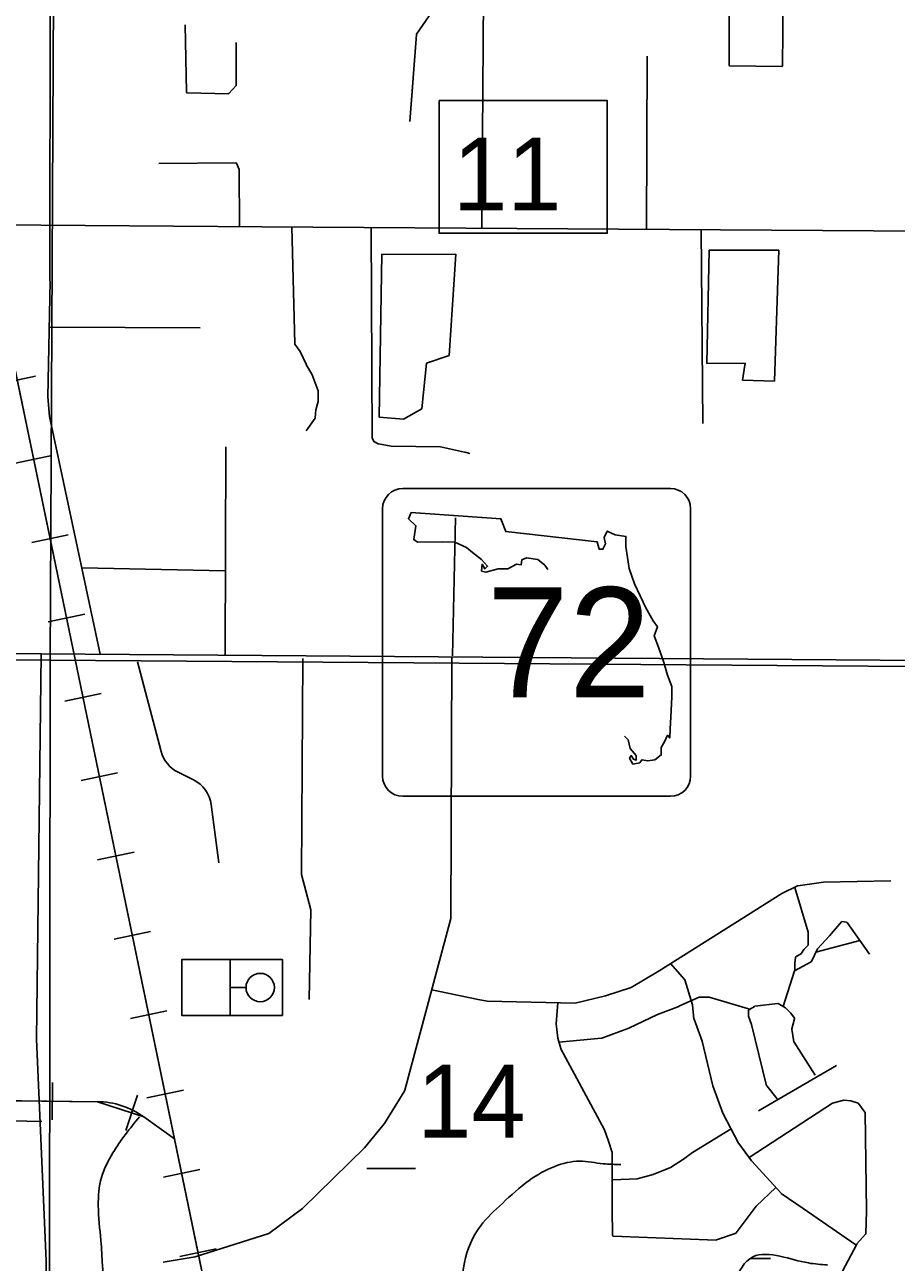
# Model space of a CAD drawing. Extents: x 408847 to 817539, y 923858 to 1151780.
# Drawn here: x 499771 to 505146, y 1063617 to 1071255 of the extents above; entities that cross this region are included whole.
import ezdxf

# ---------------------------------------------------------------- set-up
doc = ezdxf.new("R2010")
doc.units = 0
for name, color, linetype in [('Culture', 7, 'Continuous'), ('Lakes and Ponds', 7, 'Continuous'), ('Level 12', 7, 'Continuous'), ('Level 25', 7, 'Continuous'), ('Level 3', 7, 'Continuous'), ('Level 43', 7, 'Continuous'), ('Local Roads Improved', 7, 'Continuous'), ('Local Roads Paved', 7, 'Continuous'), ('Masks for Text', 7, 'Continuous'), ('Narrow River Creek and Branch and Slough', 7, 'Continuous'), ('Railroads', 7, 'Continuous'), ('Roadshields State Highways', 7, 'Continuous'), ('Section Lines', 7, 'Continuous'), ('State Routes Highway Center Lines', 7, 'Continuous'), ('Swamps', 7, 'Continuous')]:
    doc.layers.add(name, color=color, linetype=linetype)

msp = doc.modelspace()

# ---------------------------------------------------------------- linework, layer by layer
at = {"layer": 'Culture'}
for p, q in [((501038.3, 1065486.2), (501360.8, 1065486.2)), ((501038.3, 1065139.4), (501038.3, 1065486.2)), ((501360.8, 1065486.2), (501360.8, 1065139.4)), ((501038.3, 1065312.8), (501134.3, 1065312.8)), ((501360.8, 1065139.4), (501038.3, 1065139.4))]:
    msp.add_line(p, q, dxfattribs=at)
msp.add_lwpolyline([(501038.3, 1065486.2), (501038.3, 1065139.4), (500740.4, 1065139.4), (500740.4, 1065486.2)], close=True, dxfattribs=at)
msp.add_circle((501222.9, 1065312.8), 87.5, dxfattribs=at)
at = {"layer": 'Lakes and Ponds'}
for p, q in [((501956.4, 1068833.8), (501972.4, 1069838)), ((501972.4, 1069838), (501982.4, 1069836)), ((501982.4, 1069836), (502428.5, 1069838)), ((502428.5, 1069838), (502388.5, 1069213.9)), ((503992.7, 1069863.6), (503976.8, 1069163.9)), ((504420.9, 1069864), (503992.7, 1069863.6)), ((504394.9, 1069055.8), (504420.9, 1069864)), ((502388.5, 1069213.9), (502248.5, 1069165.9)), ((502248.5, 1069165.9), (502220.5, 1068883.8)), ((503976.8, 1069163.9), (504214.9, 1069165.9)), ((504214.9, 1069165.9), (504196.9, 1069061.8)), ((504196.9, 1069061.8), (504394.9, 1069055.8)), ((502106.5, 1068819.8), (501956.4, 1068833.8)), ((502220.5, 1068883.8), (502106.5, 1068819.8))]:
    msp.add_line(p, q, dxfattribs=at)
at = {"layer": 'Level 12'}
for points in [[(500326.1, 1062802.6), (500284.1, 1062862.6), (500252.1, 1062968.6), (500268.1, 1063178.7), (500264.1, 1063358.7), (500250.1, 1063598.7), (500240.1, 1063750.8), (500224.1, 1063966.8), (500244.1, 1064140.8), (500314.1, 1064292.9), (500478.1, 1064514.9)], [(502298.5, 1062218.5), (502304.5, 1062288.5), (502270.5, 1062444.5), (502274.5, 1062646.5), (502302.5, 1062780.6), (502346.5, 1062908.6), (502450.5, 1063128.6), (502480.5, 1063246.7), (502472.5, 1063438.7), (502482.5, 1063614.7), (502580.6, 1063840.8), (502716.6, 1063980.8), (502882.6, 1064122.8), (503040.6, 1064208.9), (503192.7, 1064240.9), (503338.7, 1064224.9), (503446.7, 1064220.9)]]:
    msp.add_spline(points, degree=3, dxfattribs=at)
at = {"layer": 'Level 25'}
for p, q in [((499870.9, 1067369.3), (499842.9, 1064994.9)), ((500466.5, 1067323.3), (500611.9, 1066770.4)), ((501486.5, 1067343.2), (501478.5, 1066009.9)), ((500715.9, 1066642.3), (500811.1, 1066594.8)), ((500920, 1066441.7), (500966.7, 1066082.7)), ((501478.5, 1066009.9), (501534.6, 1065791.7)), ((501534.6, 1065791.7), (501524.6, 1065239.1)), ((499842.9, 1064994.9), (499902.6, 1063626.7))]:
    msp.add_line(p, q, dxfattribs=at)
for centre, start, end in [((500805.3, 1066821.2), 194.73253, 243.44335), ((500721.7, 1066415.9), 7.42218, 63.44333)]:
    msp.add_arc(centre, 200, start, end, dxfattribs=at)
at = {"layer": 'Level 3'}
for p, q in [((498840.8, 1064623.1), (500218.6, 1064608.3)), ((500505.1, 1064514.3), (500693.6, 1064378.8))]:
    msp.add_line(p, q, dxfattribs=at)
msp.add_arc((500213.2, 1064108.4), 500, 54.28347, 89.38653, dxfattribs=at)
at = {"layer": 'Local Roads Improved'}
for p, q in [((504115.4, 1072712.7), (504115.4, 1071004.9)), ((504444.5, 1071000.3), (504458.4, 1072710)), ((504119.3, 1071000.9), (504440.5, 1070996.4)), ((497230.5, 1070037.5), (501232.3, 1070008.6)), ((501232.3, 1070008.6), (505515.2, 1069980.3)), ((504440.3, 1065893), (504537.6, 1065939.4)), ((504538.8, 1065939.7), (504696.7, 1065962.9)), ((504697.2, 1065963), (505112.6, 1065972.3)), ((504150.6, 1065710.7), (504439.9, 1065892.8)), ((503683.6, 1065416.4), (504150.6, 1065710.7)), ((503841.8, 1065360.9), (503753.8, 1065460.6)), ((503511.2, 1065313.8), (503683.5, 1065416.3)), ((503352.1, 1065262.2), (503510.3, 1065313.4)), ((503888.9, 1065206.4), (503842.6, 1065359.4)), ((502281, 1065298.3), (502567.3, 1065238.8)), ((502567.5, 1065238.8), (502623.2, 1065229.5)), ((502623.7, 1065229.4), (503164.6, 1065215.4)), ((503165.7, 1065215.6), (503351.9, 1065262.1)), ((503058.7, 1065218.2), (503048.5, 1065089.6)), ((503898.3, 1065117.8), (503889.1, 1065205.7)), ((503048.5, 1065088.9), (503057.7, 1065000.8)), ((503949.7, 1064982.1), (503898.6, 1065116.8)), ((503057.9, 1065000.2), (503076.3, 1064935.5)), ((503076.7, 1064934.7), (503347.1, 1064435.5)), ((504015.1, 1064706.4), (503949.8, 1064981.6)), ((504075.7, 1064538.2), (504015.2, 1064705.9)), ((504173.8, 1064351.3), (504076, 1064537.7)), ((504253.2, 1064243.8), (504174.1, 1064350.8)), ((503394, 1064294.3), (503394, 1063944.6)), ((504435.1, 1064043), (504253.4, 1064243.5)), ((504281.7, 1063963.6), (504402.3, 1064079.3)), ((504570.9, 1063949.2), (504435.8, 1064042.4)), ((503394, 1063944.6), (503396.5, 1063782.9)), ((504159.5, 1063798.5), (504281.7, 1063963.6)), ((504896.3, 1063723.8), (504570.9, 1063949.2)), ((503400.4, 1063779), (504035, 1063754.5)), ((504036.5, 1063754.8), (504157.6, 1063797.2))]:
    msp.add_line(p, q, dxfattribs=at)
msp.add_lwpolyline([(503347.4, 1064434.8), (503370.7, 1064365.1), (503393.8, 1064295.6)], dxfattribs=at)
for centre, start, end in [((504119.4, 1071004.9), 180, 269.19269), ((504440.5, 1071000.4), 269.19269, 359.53314), ((504539.4, 1065935.8), 98.36973, 115.4737), ((504697.3, 1065959), 91.28793, 98.36973), ((504442, 1065889.4), 115.47371, 122.18325), ((503681.5, 1065419.7), 300.74721, 302.22297), ((503509.1, 1065317.2), 287.93574, 300.74721), ((503838.8, 1065358.3), 16.85099, 41.41043), ((502568.1, 1065242.7), 258.26957, 260.53335), ((502623.8, 1065233.4), 260.53335, 268.51785), ((503350.9, 1065266), 284.04253, 287.93574), ((503164.7, 1065219.4), 268.51785, 284.04253), ((503885.1, 1065205.3), 6.00623, 16.85099), ((503052.4, 1065089.3), 175.4282, 186.00623), ((503902.3, 1065118.2), 186.00623, 200.76341), ((503061.7, 1065001.3), 186.00623, 195.93835), ((503080.2, 1064936.6), 195.93835, 208.44899), ((503945.9, 1064980.6), 13.34273, 20.76341), ((504019, 1064707.3), 193.34273, 199.84669), ((504079.5, 1064539.6), 199.84669, 207.68849), ((503343.6, 1064433.6), 18.42695, 28.449), ((504177.3, 1064353.2), 207.68849, 216.45648), ((503390, 1064294.3), 0, 18.42694), ((504256.4, 1064246.1), 216.45648, 222.19402), ((504438.1, 1064045.7), 222.19402, 235.39524), ((503400.5, 1063783), 180.88621, 267.79638), ((504156.3, 1063800.9), 289.29837, 323.48391), ((504035.2, 1063758.5), 267.79638, 289.29837)]:
    msp.add_arc(centre, 4, start, end, dxfattribs=at)
at = {"layer": 'Local Roads Paved'}
for p, q in [((502590.3, 1069999.6), (502611.1, 1072742.9)), ((504115.4, 1071004.9), (504115.4, 1072712.7)), ((504458.4, 1072710), (504444.5, 1071000.3)), ((499929.8, 1072466.3), (499925.2, 1069674.7)), ((502302.6, 1071364.2), (502187.8, 1071196.6)), ((500759.6, 1071254.9), (500768.7, 1070837.9)), ((502187.1, 1071194.7), (502145.4, 1070657.8)), ((501074.7, 1070881.9), (501074.7, 1071144.7)), ((503610.2, 1071061.2), (503605.5, 1069992.9)), ((504440.5, 1070996.4), (504119.3, 1071000.9)), ((501029.6, 1070830.7), (501073.7, 1070879.2)), ((500772.6, 1070833.9), (501026.6, 1070829.4)), ((501072.1, 1070402.7), (500597.3, 1070398.1)), ((501092.9, 1070361.8), (501075.8, 1070400.3)), ((501094.7, 1070009.6), (501093.3, 1070360.2)), ((501417.7, 1070007.3), (501435.9, 1069286.5)), ((501907.2, 1070004.1), (501914.1, 1068702.3)), ((503942.9, 1069990.7), (503952.6, 1068794.8)), ((499927.5, 1069673.1), (499913.5, 1068958.5)), ((499927.5, 1069388.1), (500852.2, 1069383.4)), ((501436.6, 1069284.3), (501468.5, 1069238.9)), ((501468.8, 1069238.3), (501505.9, 1069159.3)), ((501506.1, 1069159), (501543.2, 1069094)), ((501543.5, 1069093.5), (501580.5, 1068996.3)), ((501580.7, 1068994.9), (501580.7, 1068930.8)), ((499913.5, 1068958.1), (499922.8, 1068837)), ((501580.6, 1068929.7), (501566.8, 1068879.2)), ((499922.9, 1068836.5), (500236.4, 1067369.8)), ((501561.4, 1068826.6), (501506, 1068748)), ((501566.7, 1068878.5), (501562.1, 1068828.5)), ((501914.6, 1068700.5), (501922.9, 1068683.8)), ((501924.7, 1068682), (501951, 1068668.9)), ((501952.1, 1068668.5), (502030.6, 1068654.7)), ((501011, 1068649.9), (501006.3, 1067364.1)), ((502031.2, 1068654.6), (502334.1, 1068649.9)), ((502334.8, 1068649.8), (502483.8, 1068617.2)), ((502484, 1068617.2), (502516.6, 1068607.9)), ((502409.2, 1067360.4), (502427.9, 1068210.7)), ((500123.7, 1067902.3), (501006.3, 1067883.6)), ((502404.3, 1067353.7), (502399.3, 1065739.2)), ((504537.6, 1065939.4), (504440.3, 1065893)), ((504603.4, 1065655.2), (504520.2, 1065931)), ((504696.7, 1065962.9), (504538.8, 1065939.7)), ((505112.6, 1065972.3), (504697.2, 1065963)), ((504439.9, 1065892.8), (504150.6, 1065710.7)), ((502399.2, 1065738.2), (502114.6, 1064678.7)), ((504150.6, 1065710.7), (503683.6, 1065416.4)), ((504734.4, 1065631.3), (504807.6, 1065718.3)), ((504811.2, 1065719.7), (504840, 1065715.6)), ((504842.7, 1065714), (504981.8, 1065519.1)), ((504660, 1065552.3), (504734.2, 1065631.2)), ((504562, 1065524.6), (504575.3, 1065546.7)), ((504575.9, 1065547.5), (504602.4, 1065574)), ((504622.8, 1065473.6), (504659.3, 1065551.3)), ((504922.3, 1065602.5), (504650.1, 1065531.7)), ((503753.8, 1065460.6), (503841.8, 1065360.9)), ((504519.1, 1065415.1), (504621.1, 1065471.8)), ((504519.5, 1065463.3), (504523.9, 1065498.5)), ((504519.5, 1065417), (504519.5, 1065462.8)), ((504525.8, 1065501.4), (504560.7, 1065523.3)), ((503683.5, 1065416.3), (503511.2, 1065313.8)), ((504449.4, 1065196.7), (504519.3, 1065415.7)), ((503510.3, 1065313.4), (503352.1, 1065262.2)), ((503842.6, 1065359.4), (503888.9, 1065206.4)), ((502567.3, 1065238.8), (502281, 1065298.3)), ((502623.2, 1065229.5), (502567.5, 1065238.8)), ((503164.6, 1065215.4), (502623.7, 1065229.4)), ((503351.9, 1065262.1), (503165.7, 1065215.6)), ((503805.1, 1065196.8), (503930.3, 1065252.5)), ((503931.9, 1065252.8), (503991.2, 1065252.8)), ((503992.3, 1065252.6), (504248.6, 1065178)), ((503674.3, 1065145.4), (503804.9, 1065196.7)), ((503889.1, 1065205.7), (503898.3, 1065117.8)), ((504234.6, 1065136.7), (504234.6, 1065171.2)), ((504236.5, 1065174.6), (504271.2, 1065196.3)), ((504272.9, 1065196.8), (504415.4, 1065215.2)), ((504417.9, 1065214.7), (504463, 1065187.6)), ((504463.8, 1065187), (504495.9, 1065154.9)), ((504496.3, 1065154.4), (504518.4, 1065123.5)), ((503496.9, 1065061.3), (503674.1, 1065145.3)), ((503898.6, 1065116.8), (503949.7, 1064982.1)), ((504253.2, 1065084.8), (504234.9, 1065135.3)), ((504346.5, 1064707), (504253.4, 1065084.4)), ((504519, 1065120.1), (504501.1, 1065057.5)), ((503065.1, 1064974.7), (503328.1, 1065000.5)), ((503329.1, 1065000.7), (503496.6, 1065061.2)), ((504501, 1065055.7), (504514.7, 1064977.9)), ((503949.8, 1064981.6), (504015.1, 1064706.4)), ((504515.3, 1064976.5), (504645.6, 1064771.6)), ((504295.3, 1064552), (504776.4, 1064832.3)), ((504015.2, 1064705.9), (504075.7, 1064538.2)), ((504412.1, 1064626.7), (504347.3, 1064705.4)), ((502114.1, 1064677.6), (501988.5, 1064472.8)), ((504822.3, 1064617.2), (504753.6, 1064598.9)), ((504864.7, 1064612.7), (504823.8, 1064617.3)), ((504752.5, 1064598.3), (504237.8, 1064264.6)), ((504910.5, 1064599.1), (504865.4, 1064612.6)), ((504953, 1064543.7), (504912.6, 1064597.6)), ((504963.2, 1063935.2), (504953.8, 1064541.3)), ((501988.2, 1064472.3), (501867, 1064323.2)), ((504076, 1064537.7), (504173.8, 1064351.3)), ((504127.2, 1064440), (503889.2, 1064295.1)), ((501866.7, 1064322.9), (501484, 1063949.2)), ((504174.1, 1064350.8), (504253.2, 1064243.8)), ((503832.9, 1064252.9), (503753.9, 1064201.8)), ((503888.9, 1064294.9), (503833.1, 1064253)), ((504253.4, 1064243.5), (504435.1, 1064043)), ((503646, 1064159.4), (503548.6, 1064131.6)), ((503753.2, 1064201.4), (503646.4, 1064159.6)), ((503547.6, 1064131.5), (503398.7, 1064126.8)), ((504435.8, 1064042.4), (504570.9, 1063949.2)), ((501484, 1063949.2), (501277, 1063795.5)), ((504963.2, 1063935.2), (504957.8, 1063792.9)), ((501275.8, 1063794.9), (500821.6, 1063650.3)), ((504956.8, 1063790.3), (504902.8, 1063730.3)), ((504902.2, 1063729.5), (504779.6, 1063496.3)), ((499902.6, 1063626.7), (499894.1, 1062118)), ((500821.1, 1063650.2), (500623.5, 1063617.2))]:
    msp.add_line(p, q, dxfattribs=at)
msp.add_lwpolyline([(504603.6, 1065576.8), (504603.6, 1065593.9), (504603.6, 1065654)], dxfattribs=at)
for centre, start, end in [((502191.1, 1071194.3), 145.57346, 175.56558), ((504119.4, 1071004.9), 180, 269.19269), ((504440.5, 1071000.4), 269.19269, 359.53314), ((501070.7, 1070881.9), 317.7396, 0), ((500772.7, 1070837.9), 181.25846, 268.97649), ((501026.6, 1070833.4), 268.97649, 317.7396), ((501072.1, 1070398.7), 23.95258, 90.55651), ((501089.3, 1070360.2), 0.23647, 23.95258), ((501439.9, 1069286.6), 181.44748, 214.97948), ((501465.2, 1069236.6), 25.19084, 34.97948), ((501509.6, 1069161), 205.19084, 209.73339), ((501539.7, 1069092), 20.84558, 29.73339), ((501576.7, 1068994.9), 0, 20.84558), ((499917.5, 1068958.4), 178.87722, 184.39666), ((501576.7, 1068930.8), 344.75166, 0), ((499926.8, 1068837.4), 184.39666, 192.06469), ((501558.2, 1068828.9), 324.79498, 354.80798), ((501570.7, 1068878.1), 164.75166, 174.80798), ((501918.1, 1068702.3), 180.30509, 206.55438), ((501926.5, 1068685.6), 206.55438, 243.42427), ((501952.8, 1068672.5), 243.42427, 259.98745), ((502031.3, 1068658.6), 259.98745, 269.11819), ((502334, 1068645.9), 77.65534, 89.11819), ((502482.9, 1068613.3), 74.04755, 77.65534), ((504539.4, 1065935.8), 98.36973, 115.47371), ((504697.3, 1065959), 91.28793, 98.36973), ((504442, 1065889.4), 115.47371, 122.18325), ((502395.3, 1065739.2), 344.96536, 359.82215), ((504152.7, 1065707.3), 122.18325, 122.22297), ((504810.7, 1065715.8), 81.86616, 139.91224), ((504839.5, 1065711.6), 35.52505, 81.86616), ((504599.6, 1065654), 0, 16.79099), ((504731.3, 1065633.9), 316.74903, 319.91224), ((504578.7, 1065544.7), 135.01335, 149.04802), ((504599.6, 1065576.8), 315.01335, 0), ((504662.9, 1065549.5), 136.74903, 154.80916), ((504523.5, 1065462.8), 172.87827, 180), ((504527.9, 1065498), 122.01738, 172.87827), ((504558.6, 1065526.7), 302.01738, 329.04802), ((504619.2, 1065475.3), 299.06594, 334.80916), ((503681.5, 1065419.7), 300.74721, 302.22297), ((504515.5, 1065417), 342.3073, 0), ((503509.1, 1065317.2), 287.93574, 300.74721), ((503838.8, 1065358.3), 16.85099, 41.41042), ((502568.1, 1065242.7), 258.26958, 260.53335), ((502623.8, 1065233.4), 260.53335, 268.51785), ((503350.9, 1065266), 284.04252, 287.93574), ((503931.9, 1065248.8), 90, 113.9724), ((503991.2, 1065248.8), 73.77265, 90), ((503164.7, 1065219.4), 268.51785, 284.04252), ((503803.4, 1065200.4), 291.45682, 293.9724), ((503885.1, 1065205.3), 6.00623, 16.85099), ((504238.6, 1065171.2), 122.01738, 180), ((504273.4, 1065192.9), 97.35577, 122.01738), ((504415.9, 1065211.3), 59.02447, 97.35577), ((504461, 1065184.2), 44.98665, 59.02447), ((504493.1, 1065152.1), 35.52505, 44.98665), ((503675.8, 1065141.7), 111.45682, 115.3565), ((503902.3, 1065118.2), 186.00623, 200.76341), ((504238.6, 1065136.7), 180, 199.97454), ((504249.5, 1065083.4), 13.86348, 19.97454), ((504515.1, 1065121.2), 344.06165, 35.52505), ((503327.7, 1065004.4), 275.60193, 289.86374), ((503495.2, 1065064.9), 289.86374, 295.3565), ((504504.9, 1065056.4), 164.06165, 190.00341), ((503945.9, 1064980.6), 13.34273, 20.76341), ((504518.6, 1064978.6), 190.00341, 212.4591), ((504019, 1064707.3), 193.34273, 199.84669), ((504350.4, 1064708), 193.86348, 219.45936), ((502110.7, 1064679.7), 328.47711, 344.96536), ((504823.4, 1064613.3), 83.65688, 104.93806), ((504754.6, 1064595), 104.93806, 122.9614), ((504864.3, 1064608.8), 73.29341, 83.65688), ((504909.4, 1064595.2), 36.85709, 73.29341), ((504949.8, 1064541.3), 0.88099, 36.85709), ((501985.1, 1064474.9), 320.9192, 328.47711), ((504079.5, 1064539.6), 199.84669, 207.68849), ((501863.9, 1064325.7), 314.30602, 320.9192), ((504177.3, 1064353.2), 207.68849, 216.45648), ((503830.7, 1064256.2), 302.91742, 306.88271), ((503891.3, 1064291.7), 121.34055, 126.88271), ((504256.4, 1064246.1), 216.45648, 222.19402), ((503644.9, 1064163.3), 285.95245, 291.37968), ((503751.8, 1064205.1), 291.37968, 302.91742), ((503547.5, 1064135.4), 271.79074, 285.95245), ((504438.1, 1064045.7), 222.19402, 235.39524), ((501274.6, 1063798.7), 287.65224, 306.61807), ((504953.8, 1063793), 318.02606, 357.86073), ((504905.8, 1063727.6), 138.02606, 152.25246), ((500820.4, 1063654.1), 279.46648, 287.65224), ((500622.8, 1063621.2), 278.82298, 279.46648)]:
    msp.add_arc(centre, 4, start, end, dxfattribs=at)
at = {"layer": 'Masks for Text'}
msp.add_lwpolyline([(502326.2, 1070787.1), (503363.5, 1070787.1), (503363.5, 1069967.6), (502326.2, 1069967.6)], close=True, dxfattribs=at)
at = {"layer": 'Narrow River Creek and Branch and Slough'}
msp.add_line((498963.8, 1064500.9), (499876, 1064486.9), dxfattribs=at)
msp.add_spline([(503752.8, 1062650.5), (503828.8, 1062846.6), (503914.8, 1062996.6), (504014.8, 1063158.6), (504072.9, 1063264.7), (504150.9, 1063496.7), (504260.9, 1063650.7), (504428.9, 1063654.7), (504605, 1063612.7), (504721, 1063600.7)], degree=3, dxfattribs=at)
at = {"layer": 'Railroads'}
for p, q in [((501512.6, 1060426.3), (495655.5, 1088705.6)), ((499611.4, 1069038.7), (499836.6, 1069085.4)), ((499712.8, 1068549.1), (499938, 1068595.7)), ((499814.2, 1068059.5), (500039.4, 1068106.1)), ((499915.6, 1067569.9), (500140.8, 1067616.5)), ((500017, 1067080.3), (500242.2, 1067126.9)), ((500118.4, 1066590.7), (500343.6, 1066637.3)), ((500219.8, 1066101.1), (500445, 1066147.7)), ((500321.2, 1065611.4), (500546.4, 1065658.1)), ((500422.6, 1065121.8), (500647.8, 1065168.5)), ((499941.9, 1064726.3), (499939.4, 1064496.3)), ((500465.4, 1064648.4), (500393.7, 1064429.8)), ((500524, 1064632.2), (500749.2, 1064678.9)), ((500625.4, 1064142.6), (500850.6, 1064189.3)), ((500726.8, 1063653), (500952, 1063699.7))]:
    msp.add_line(p, q, dxfattribs=at)
for points in [[(510079.2, 1019797.2), (501500.3, 1060485.3), (501512.6, 1060426.3), (495655.5, 1088705.6), (495655.5, 1088705.6), (495297.5, 1089286.4), (494680.1, 1089502.7), (494680.1, 1089502.7), (486588.8, 1089533.8), (486588.8, 1089533.8), (485948.3, 1089769.1), (485607.8, 1090360.4), (485592.6, 1090534.9), (485592.6, 1090534.9), (485598.8, 1095821.6), (485577.9, 1096140.9), (484280, 1105896.4), (484264.6, 1106103.9), (484317, 1113718.1)], [(498513.6, 1067381.3), (498544.1, 1064919.4), (498544.1, 1064919.4), (498763.6, 1064634.1), (498840.8, 1064623.1), (498840.8, 1064623.1), (500218.6, 1064608.3), (500505.1, 1064514.3), (500693.6, 1064378.8)]]:
    msp.add_lwpolyline(points, dxfattribs=at)
at = {"layer": 'Roadshields State Highways'}
for p, q in [((503752.6, 1068392.8), (502102.6, 1068392.8)), ((501977.6, 1068267.8), (501977.6, 1066617.8)), ((503877.6, 1066617.8), (503877.6, 1068267.8)), ((502102.6, 1066492.8), (503752.6, 1066492.8))]:
    msp.add_line(p, q, dxfattribs=at)
for points in [[(502997.2, 1067893.7), (502977.5, 1067919), (502934.7, 1067955.3), (502865.4, 1067965.2), (502835.8, 1067952), (502832.5, 1067922.3), (502802.8, 1067925.6), (502750.1, 1067895.9), (502690.7, 1067895.9), (502614.9, 1067876.2), (502588.5, 1067882.8), (502591.8, 1067925.6), (502608.3, 1067895.9), (502624.8, 1067912.4), (502588.5, 1067955.3), (502532.5, 1067998.2), (502496.2, 1068027.9), (502423.7, 1068060.9), (502347.9, 1068064.2), (502193, 1068060.9), (502169.9, 1068077.3), (502183.1, 1068163.1), (502136.9, 1068206), (502153.4, 1068245.6)], [(502153.4, 1068245.6), (502707.2, 1068206), (502736.9, 1068126.8), (503300.6, 1068064.2), (503313.7, 1068018), (503336.8, 1068018), (503353.3, 1068051), (503343.4, 1068090.5), (503363.2, 1068130.1), (503412.6, 1068107), (503478.6, 1068097.1), (503478.6, 1068034.5), (503498.3, 1067899.2), (503531.3, 1067803.6), (503600.5, 1067655.2), (503646.7, 1067576), (503673.1, 1067539.7), (503653.3, 1067483.7), (503679.7, 1067414.4), (503712.6, 1067318.7), (503735.7, 1067239.6), (503762.1, 1067170.3), (503762.1, 1067107.7), (503755.5, 1066982.3), (503752.2, 1066909.8), (503748.9, 1066853.7), (503735.7, 1066870.2), (503719.2, 1066833.9), (503696.1, 1066794.3), (503696.1, 1066748.1), (503656.6, 1066718.5), (503613.7, 1066711.9), (503577.5, 1066718.5), (503564.3, 1066698.7), (503521.4, 1066692.1), (503501.6, 1066728.4), (503511.5, 1066744.8), (503524.7, 1066721.8), (503541.2, 1066715.2), (503541.2, 1066744.8), (503504.9, 1066787.7), (503491.8, 1066840.5), (503469.3, 1066865.1)]]:
    msp.add_lwpolyline(points, dxfattribs=at)
for centre, start, end in [((502102.6, 1068267.8), 90, 180), ((503752.6, 1068267.8), 0, 90), ((502102.6, 1066617.8), 180, 270), ((503752.6, 1066617.8), 270, 0)]:
    msp.add_arc(centre, 125, start, end, dxfattribs=at)
at = {"layer": 'Section Lines'}
for p, q in [((499928.3, 1067332.9), (499954.1, 1072721.7)), ((499928.3, 1067332.9), (494612.2, 1067371.5)), ((499922.4, 1061862.8), (499928.3, 1067332.9)), ((505251.8, 1067294.2), (499928.3, 1067332.9))]:
    msp.add_line(p, q, dxfattribs=at)
at = {"layer": 'State Routes Highway Center Lines'}
msp.add_line((493817, 1067417.7), (507899, 1067312.8), dxfattribs=at)
at = {"layer": 'Swamps'}
msp.add_line((501880.5, 1064195.3), (502180.5, 1064195.3), dxfattribs=at)
msp.add_lwpolyline([(504249.2, 1063639.5), (504370.1, 1063639.5)], dxfattribs=at)

# ---------------------------------------------------------------- texts
at = {"layer": 'Level 43'}
for s, rotation, p in [('11', 359.99996, (502412.1, 1070108.9)), ('14', 359.99995, (502190.6, 1064386.7))]:
    msp.add_text(s, height=450, rotation=rotation, dxfattribs=at).set_placement(p)
at = {"layer": 'Roadshields State Highways'}
msp.add_text('72', height=680, dxfattribs=at).set_placement((502620.9, 1067102.8))

doc.saveas('drawing.dxf')
